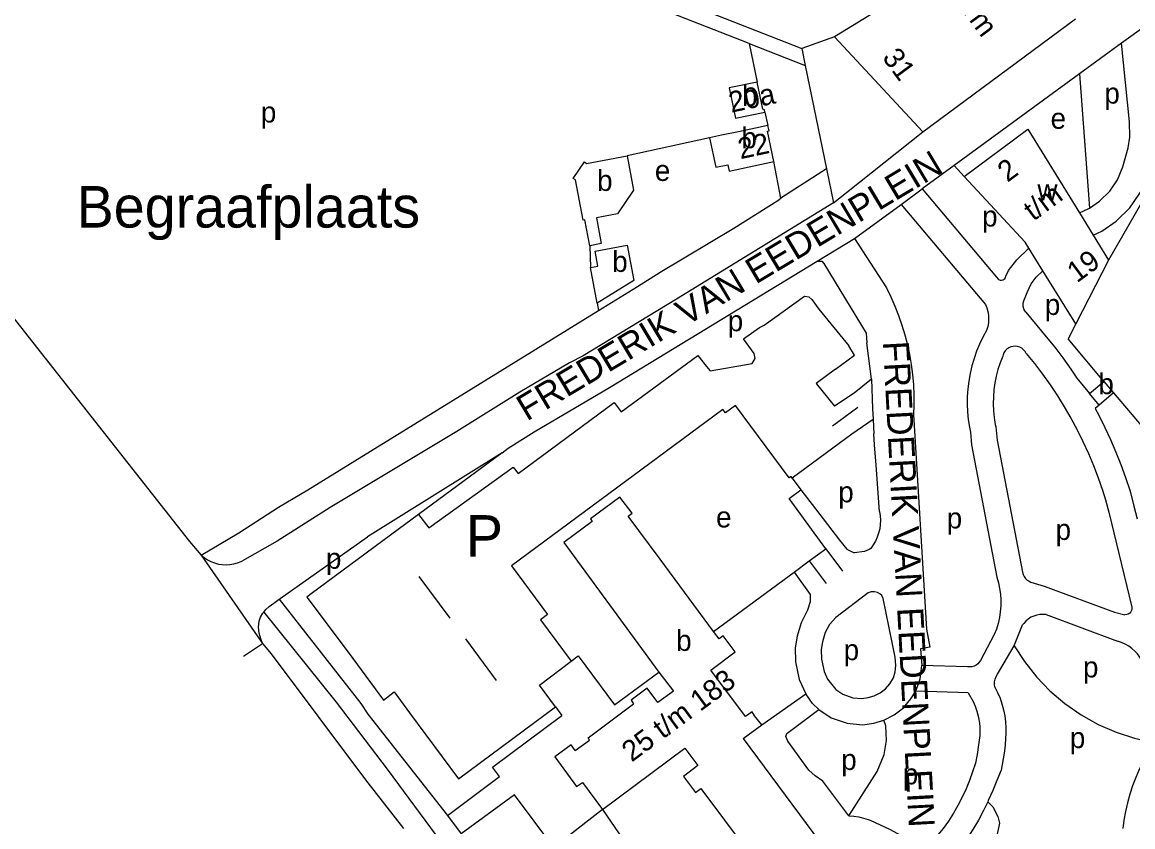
# Model space of a CAD drawing. Extents: x 160673 to 161924, y 382258 to 384145.
# Drawn here: x 161124.9 to 161338.3, y 382598.9 to 382753.6 of the extents above; entities that cross this region are included whole.
import ezdxf

# ---------------------------------------------------------------- set-up
doc = ezdxf.new("R2010")
doc.units = 0
for name, color, linetype in [('BLT_Basislijn', 7, 'Continuous'), ('BLT_Bebouwing', 7, 'Continuous'), ('BLT_Centroide', 7, 'Continuous'), ('BLT_Huisnummer', 7, 'Continuous'), ('BLT_Huisnummer_reeks', 7, 'Continuous'), ('BLT_Straatnaam', 7, 'Continuous'), ('BLT_Tekst_parkeren', 7, 'Continuous'), ('BLT_Terrein_beschrifting', 7, 'Continuous'), ('BLT_Vlakafsluiter', 7, 'Continuous')]:
    doc.layers.add(name, color=color, linetype=linetype)

msp = doc.modelspace()

# ---------------------------------------------------------------- linework, layer by layer
at = {"layer": 'BLT_Basislijn'}
for p, q in [((161241.08, 382761.73), (161274.7, 382748.51)), ((161340.87, 382752.93), (161336.18, 382749.53)), ((161281.02, 382750.73), (161274.7, 382748.51)), ((161264.59, 382749.49), (161275.37, 382745.23)), ((161264.59, 382749.49), (161266.12, 382742.07)), ((161274.7, 382748.51), (161275.37, 382745.23)), ((161336.18, 382749.53), (161328.1, 382743.62)), ((161275.37, 382745.23), (161279.47, 382725.35)), ((161328.1, 382743.62), (161304.01, 382726)), ((161328.1, 382743.62), (161330.02, 382717.84)), ((161267.63, 382736.28), (161268.2, 382733.71)), ((161280.81, 382718.85), (161297.98, 382732.49)), ((161256.99, 382731.34), (161241.14, 382727.85)), ((161279.47, 382725.35), (161270.68, 382719.76)), ((161279.47, 382725.35), (161280.81, 382718.85)), ((161304.01, 382726), (161297.87, 382721.51)), ((161305.94, 382723.92), (161304.01, 382726)), ((161293.82, 382718.55), (161297.87, 382721.51)), ((161297.87, 382721.51), (161312.13, 382704.55)), ((161284.87, 382711.99), (161293.82, 382718.55)), ((161293.82, 382718.55), (161310, 382699.31)), ((161233.95, 382710.58), (161234.1, 382706.39)), ((161284.87, 382711.99), (161290.98, 382702.49)), ((161235.4, 382699.57), (161235.67, 382698.14)), ((161317.78, 382697.79), (161321.68, 382693.1)), ((161327.37, 382695.56), (161325.91, 382692.7)), ((161288.12, 382684.92), (161287.24, 382691.92)), ((161239.99, 382678.66), (161254.76, 382689.48)), ((161254.76, 382689.48), (161256.41, 382687.35)), ((161288.12, 382684.92), (161284.76, 382682.23)), ((161334.64, 382682.31), (161349.57, 382664.54)), ((161220.2, 382666.8), (161238.64, 382680.42)), ((161238.64, 382680.42), (161239.99, 382678.66)), ((161284.76, 382682.23), (161281.01, 382679.73)), ((161285.48, 382679.49), (161280.64, 382675.91)), ((161288.31, 382679.31), (161288.41, 382677.19)), ((161288.41, 382677.19), (161288.54, 382674.41)), ((161288.7, 382672.32), (161288.54, 382674.41)), ((161307.11, 382674.73), (161307.36, 382672.3)), ((161312, 382675.78), (161312.28, 382673.24)), ((161288.99, 382668.39), (161288.7, 382672.32)), ((161307.36, 382672.3), (161312.21, 382646.9)), ((161312.28, 382673.24), (161317.12, 382647.84)), ((161217.12, 382670.76), (161191.22, 382654.63)), ((161217.12, 382670.76), (161201.06, 382658.93)), ((161219.24, 382668.04), (161220.2, 382666.8)), ((161289.66, 382659.47), (161288.99, 382668.39)), ((161274.52, 382663.68), (161277.37, 382660)), ((161333.07, 382661.71), (161333.7, 382659.34)), ((161201.06, 382658.93), (161197.14, 382656.04)), ((161277.37, 382660), (161281.95, 382654)), ((161333.7, 382659.34), (161338.16, 382641.1)), ((161197.14, 382656.04), (161180.42, 382643.66)), ((161276.15, 382649.99), (161279.31, 382652.33)), ((161279.31, 382652.33), (161282.53, 382648.04)), ((161273.27, 382647.86), (161276.15, 382649.99)), ((161276.15, 382649.99), (161279.38, 382645.68)), ((161201.1, 382646.99), (161207.09, 382638.99)), ((161257.75, 382636.43), (161272.26, 382647.11)), ((161272.26, 382647.11), (161273.27, 382647.86)), ((161273.27, 382647.86), (161276.29, 382643.52)), ((161318.72, 382645.93), (161321.29, 382645.13)), ((161321.29, 382645.13), (161334.79, 382640.11)), ((161174.29, 382642.61), (161177.04, 382639.09)), ((161180.42, 382643.66), (161179.59, 382643.05)), ((161179.59, 382643.05), (161181.97, 382639.86)), ((161181.97, 382639.86), (161188.39, 382631.25)), ((161321.67, 382639.66), (161335.38, 382634.55)), ((161334.79, 382640.11), (161336.78, 382639.64)), ((161311.65, 382635.72), (161309.04, 382630.87)), ((161210.05, 382634.99), (161216, 382626.97)), ((161196.35, 382624.79), (161199.32, 382620.77)), ((161267, 382618.5), (161275.46, 382624.41)), ((161227.37, 382621.92), (161228.61, 382620.29)), ((161236.4, 382602.22), (161253.19, 382577.89)), ((161206.62, 382601.03), (161209.25, 382597.52))]:
    msp.add_line(p, q, dxfattribs=at)
for points in [[(161264.59, 382749.49), (161240.01, 382759.16)], [(161330.02, 382717.84), (161331.95, 382719.17), (161333.93, 382721.1), (161335.4, 382723.26), (161336.44, 382725.77), (161337.44, 382729.44), (161337.75, 382731.44), (161337.69, 382734.41), (161336.18, 382749.53)], [(161089.04, 382734.3), (161117.34, 382704.03), (161157.04, 382653.72), (161159.28, 382651.11)], [(161243.14, 382702.75), (161247.49, 382705.48), (161261.66, 382713.99), (161270.08, 382719.3), (161270.68, 382719.76), (161269.34, 382726.81)], [(161330.72, 382712.61), (161332.41, 382713.42), (161335.14, 382715.3), (161337.79, 382717.87), (161341.47, 382723.33)], [(161342.72, 382723.52), (161333.65, 382707.84)], [(161280.81, 382718.85), (161250.66, 382700.31), (161232.71, 382689.43), (161230.07, 382688.09), (161220.51, 382682.44), (161208.42, 382674.86), (161184.09, 382660.27), (161173.9, 382653.82), (161167.22, 382650)], [(161328.08, 382716.9), (161329.91, 382717.76), (161330.02, 382717.84)], [(161312.13, 382704.55), (161312.52, 382704.09), (161312.82, 382703.96), (161313.12, 382703.97), (161313.42, 382704.04), (161313.67, 382704.17), (161313.84, 382704.45), (161313.96, 382704.74), (161314.47, 382705.85), (161316.07, 382707.9), (161318.38, 382710.11)], [(161217.12, 382670.76), (161218.29, 382671.69), (161223.29, 382674.81), (161237.75, 382683.36), (161277.69, 382707.63)], [(161277.69, 382707.63), (161278.58, 382707.63), (161278.96, 382707.15), (161287.09, 382693.76), (161287.24, 382691.92)], [(161317.78, 382697.79), (161317.45, 382698.26), (161317.26, 382698.88), (161317.26, 382699.52), (161317.42, 382700.01), (161318.02, 382701.6), (161318.77, 382703.24), (161319.79, 382704.54), (161321.07, 382705.76)], [(161235.67, 382698.14), (161243.14, 382702.75)], [(161290.98, 382702.49), (161291.83, 382700.74), (161292.62, 382698.96), (161293.33, 382697.15), (161293.97, 382695.31), (161294.53, 382693.45), (161295.02, 382691.56), (161295.43, 382689.66), (161295.75, 382687.74), (161296, 382685.81), (161296.17, 382683.87), (161296.26, 382681.92), (161296.27, 382679.98), (161296.21, 382678.14)], [(161265.57, 382689.88), (161263.51, 382692.68), (161266.59, 382694.87), (161267.46, 382695.31), (161275.2, 382700.9), (161276.09, 382700.77), (161276.67, 382700.23), (161277.96, 382698.39), (161283.74, 382691.33)], [(161159.28, 382651.11), (161166.52, 382655.39), (161174.14, 382660.35), (161179.8, 382663.65), (161235.67, 382698.14)], [(161310, 382699.31), (161310.27, 382698.64), (161310.46, 382697.93), (161310.58, 382697.22), (161310.61, 382696.49), (161310.57, 382695.76), (161310.45, 382695.05), (161310.22, 382694.29)], [(161310.22, 382694.29), (161309.51, 382692.99), (161308.88, 382691.66), (161308.31, 382690.29), (161307.82, 382688.89), (161307.4, 382687.47), (161307.07, 382686.03), (161306.81, 382684.57), (161306.62, 382683.1), (161306.52, 382681.62), (161306.5, 382680.14), (161306.56, 382678.66), (161306.7, 382677.18), (161306.92, 382675.72), (161307.11, 382674.73)], [(161321.68, 382693.1), (161323.32, 382691.08), (161324.9, 382689.01), (161326.42, 382686.89), (161327.59, 382685.14), (161330.03, 382682.19)], [(161281.2, 382686.86), (161284.85, 382689.54), (161283.74, 382691.33)], [(161317.85, 382689.89), (161317.63, 382690.27), (161317.34, 382690.6), (161316.99, 382690.87), (161316.61, 382691.07), (161316.19, 382691.2), (161315.75, 382691.26), (161315.32, 382691.23), (161314.89, 382691.13), (161314.49, 382690.95), (161314.13, 382690.7), (161313.82, 382690.39), (161313.57, 382690.02), (161313.4, 382689.62), (161313.32, 382689.34)], [(161332.79, 382684.5), (161325.91, 382692.7)], [(161256.41, 382687.35), (161257.08, 382686.52), (161265.2, 382687.96), (161265.72, 382688.91), (161265.57, 382689.88)], [(161313.32, 382689.34), (161312.83, 382688.09), (161312.41, 382686.82), (161312.07, 382685.52), (161311.81, 382684.21), (161311.63, 382682.88), (161311.53, 382681.55), (161311.5, 382680.21), (161311.56, 382678.87), (161311.7, 382677.54), (161311.91, 382676.22), (161312, 382675.78)], [(161317.85, 382689.89), (161319.44, 382687.93), (161320.97, 382685.92), (161322.43, 382683.86), (161323.83, 382681.76), (161325.16, 382679.61), (161326.42, 382677.43), (161327.62, 382675.2), (161328.74, 382672.94), (161329.79, 382670.64), (161330.76, 382668.32), (161331.66, 382665.96), (161332.49, 382663.57), (161333.07, 382661.71)], [(161281.2, 382686.86), (161277.46, 382684.13), (161281.01, 382679.73)], [(161259.53, 382679.08), (161218.92, 382649.05), (161225.83, 382639.7), (161224.47, 382638.69)], [(161272.86, 382665.91), (161272.65, 382666.2), (161272.31, 382665.96), (161261.96, 382679.88), (161260.07, 382678.46), (161259.53, 382679.08)], [(161296.21, 382678.14), (161298.66, 382636.89), (161299.3, 382633.42), (161297.53, 382633.1), (161297.77, 382629.91)], [(161331.89, 382679.95), (161331.1, 382679.28), (161331.8, 382677.99), (161332.97, 382675.67), (161334.07, 382673.31), (161335.1, 382670.92), (161336.05, 382668.5), (161336.93, 382666.05), (161337.74, 382663.57), (161337.87, 382663.14)], [(161288.41, 382677.19), (161284.34, 382674.37), (161272.86, 382665.91)], [(161201.06, 382658.93), (161203.05, 382656.34), (161219.24, 382668.04)], [(161279.31, 382652.33), (161272.31, 382661.98), (161274.52, 382663.68)], [(161337.87, 382663.14), (161338.55, 382660.53), (161339.15, 382658.1)], [(161289.66, 382659.47), (161289.8, 382658.65), (161289.84, 382657.82), (161289.8, 382656.98), (161289.68, 382656.15), (161289.48, 382655.34), (161289.21, 382654.55), (161288.86, 382653.79), (161288.44, 382653.07), (161287.95, 382652.39), (161287.68, 382652.2), (161286.79, 382651.8), (161284.77, 382651.56)], [(161174.46, 382642.74), (161191.22, 382654.63)], [(161281.95, 382654), (161283.36, 382652.28), (161284.77, 382651.56)], [(161159.28, 382651.11), (161159.85, 382650.63), (161160.48, 382650.22), (161161.15, 382649.87), (161161.84, 382649.6), (161162.57, 382649.4), (161163.31, 382649.29), (161164.06, 382649.25), (161164.81, 382649.29), (161165.55, 382649.41), (161166.27, 382649.61), (161166.97, 382649.88), (161167.22, 382650)], [(161312.21, 382646.9), (161312.51, 382645.81), (161312.74, 382644.71), (161312.89, 382643.59), (161312.96, 382642.46), (161312.95, 382641.33), (161312.86, 382640.2), (161312.68, 382639.09), (161312.44, 382637.99), (161312.11, 382636.9), (161311.71, 382635.85), (161311.65, 382635.72)], [(161317.12, 382647.84), (161317.24, 382647.4), (161317.44, 382647), (161317.71, 382646.63), (161318.04, 382646.32), (161318.42, 382646.07), (161318.72, 382645.93)], [(161290.34, 382642.78), (161290.1, 382643.33), (161289.73, 382643.69), (161289.27, 382643.93), (161288.71, 382644.06), (161288.07, 382644.02), (161287.46, 382643.83)], [(161171.3, 382640.12), (161171.7, 382640.65), (161172.35, 382641.22), (161173.25, 382641.88), (161174.29, 382642.61)], [(161174.29, 382642.61), (161174.46, 382642.74)], [(161276.29, 382643.52), (161276.33, 382642.1), (161275.79, 382640.51), (161274.57, 382638.11), (161273.8, 382635.53), (161273.46, 382633.29), (161273.49, 382630.56), (161274.21, 382627.18), (161275.46, 382624.41)], [(161287.46, 382643.83), (161281.26, 382639.09), (161280.02, 382637.78), (161279.23, 382636.24), (161278.69, 382634.43), (161278.46, 382632.94), (161278.48, 382631.12), (161278.99, 382628.75), (161279.67, 382627.24)], [(161288.63, 382624.06), (161289.8, 382624.64), (161290.77, 382625.39), (161291.63, 382626.39), (161292.32, 382627.54), (161292.66, 382628.65), (161292.77, 382629.88), (161292.67, 382631.46), (161290.34, 382642.78)], [(161171.08, 382634.13), (161170.8, 382634.85), (161170.42, 382636.07), (161170.28, 382637.25), (161170.42, 382638.38), (161170.7, 382639.18), (161171.13, 382639.93), (161171.3, 382640.12)], [(161171.3, 382640.12), (161185.2, 382622.82), (161194.99, 382609.96), (161244.3, 382543.23)], [(161321.67, 382639.66), (161321.07, 382639.71), (161320.46, 382639.69), (161319.87, 382639.58), (161319.29, 382639.4), (161318.74, 382639.15), (161318.24, 382638.82), (161317.77, 382638.43), (161317.37, 382637.98), (161317.15, 382637.68)], [(161338.16, 382641.1), (161338.17, 382640.78), (161338.1, 382640.47), (161337.95, 382640.19), (161337.74, 382639.95), (161337.47, 382639.77), (161337.17, 382639.67), (161336.78, 382639.64)], [(161177.04, 382639.09), (161189.97, 382622.56), (161191.33, 382620.5), (161206.62, 382601.03)], [(161315.5, 382633.69), (161315.58, 382633.88), (161317.15, 382637.68)], [(161171.08, 382634.13), (161172.74, 382632.12), (161190.85, 382607.88), (161198.13, 382598.56)], [(161312.31, 382628.25), (161315.5, 382633.69)], [(161315.5, 382633.69), (161317.49, 382630.63), (161319.8, 382627.73), (161322.4, 382625.03), (161325.28, 382622.58), (161328.39, 382620.41), (161331.69, 382618.57), (161335.12, 382617.06), (161338.65, 382615.9), (161341.8, 382615.19)], [(161340.81, 382628.66), (161340.65, 382629.41), (161340.41, 382630.13), (161340.09, 382630.83), (161339.71, 382631.49), (161339.25, 382632.1), (161338.74, 382632.67), (161338.17, 382633.17), (161337.55, 382633.62), (161336.88, 382633.99), (161336.18, 382634.3), (161335.38, 382634.55)], [(161188.39, 382631.25), (161194.34, 382623.25), (161196.35, 382624.79)], [(161230.4, 382630.74), (161231.73, 382631.77), (161238.71, 382622.3), (161247.26, 382628.61)], [(161227.37, 382621.92), (161224.31, 382626.13), (161230.4, 382630.74)], [(161296.6, 382624.95), (161297.48, 382627.3), (161297.77, 382629.91)], [(161309.04, 382630.87), (161308.82, 382630.51), (161308.54, 382630.2), (161308.2, 382629.94), (161307.83, 382629.76), (161307.42, 382629.64), (161307, 382629.61), (161306.58, 382629.65), (161297.77, 382629.91)], [(161279.67, 382627.24), (161281.23, 382625.29), (161282.6, 382624.36), (161284.49, 382623.7), (161286.26, 382623.53), (161287.47, 382623.71), (161288.63, 382624.06)], [(161311.82, 382625.73), (161311.76, 382626.25), (161311.78, 382626.77), (161311.88, 382627.28), (161312.05, 382627.78), (161312.31, 382628.25)], [(161290.48, 382619.39), (161292.48, 382620.38), (161294.24, 382621.76), (161295.69, 382623.45), (161296.6, 382624.95)], [(161306.69, 382624.65), (161296.6, 382624.95)], [(161306.69, 382624.65), (161307.64, 382622.94), (161308.05, 382622.04), (161308.38, 382621.11), (161308.64, 382620.16), (161308.82, 382619.19), (161308.92, 382618.21), (161308.94, 382617.22), (161308.9, 382616.42)], [(161311.82, 382625.73), (161312.35, 382624.68), (161312.81, 382623.6), (161313.19, 382622.49), (161313.49, 382621.36), (161313.72, 382620.21), (161313.87, 382619.05), (161313.94, 382617.88), (161313.93, 382616.71), (161313.88, 382615.99)], [(161278.01, 382621.44), (161276.8, 382622.56), (161275.46, 382624.41)], [(161199.32, 382620.77), (161208.7, 382608.11), (161227.37, 382621.92)], [(161283.77, 382600.96), (161278.77, 382607.66), (161277.26, 382608.66), (161276.06, 382609.76), (161272.03, 382615.34), (161271.63, 382616.26), (161271.85, 382616.84), (161278.01, 382621.44)], [(161278.01, 382621.44), (161280.33, 382619.85), (161283.41, 382618.78), (161286.38, 382618.49), (161288.56, 382618.81), (161290.48, 382619.39)], [(161206.62, 382601.03), (161216.59, 382608.56), (161215.25, 382610.34), (161228.61, 382620.29)], [(161283.77, 382600.96), (161289.17, 382609.52), (161290.57, 382612.79), (161291.02, 382615.49), (161290.89, 382618.28), (161290.48, 382619.39)], [(161308.9, 382616.42), (161308.69, 382614.61), (161308.41, 382612.8), (161308.07, 382611.12)], [(161313.88, 382615.99), (161313.78, 382614.52), (161313.59, 382613.05), (161313, 382609.78)], [(161341.17, 382612.89), (161340.34, 382611.41), (161339.58, 382609.89), (161338.9, 382608.33), (161338.29, 382606.74), (161337.75, 382605.13), (161337.29, 382603.49), (161336.91, 382601.84), (161336.61, 382600.17), (161336.39, 382598.54)], [(161308.07, 382611.12), (161307.55, 382609.44), (161306.95, 382607.78), (161306.28, 382606.15), (161305.54, 382604.55), (161304.72, 382602.99), (161303.84, 382601.47), (161302.88, 382599.98), (161301.86, 382598.55), (161300.89, 382597.3)], [(161313, 382609.78), (161312.18, 382607.78), (161311.41, 382605.82), (161310.56, 382603.9), (161310.44, 382603.65)], [(161236.4, 382602.22), (161227.08, 382594.92), (161219.48, 382605.03), (161209.25, 382597.52)], [(161310.44, 382603.65), (161309.64, 382602), (161308.65, 382600.15), (161307.59, 382598.33), (161306.46, 382596.56), (161305.26, 382594.83), (161304, 382593.15), (161302.68, 382591.51), (161301.84, 382590.54)], [(161310.44, 382603.65), (161311.44, 382602.71), (161312.41, 382600.84), (161312.73, 382599.54), (161311.65, 382594.46), (161310.07, 382589.99), (161315.63, 382585.92), (161311.89, 382574.81)], [(161283.77, 382600.96), (161284.72, 382600.91), (161285.66, 382600.77), (161286.59, 382600.56), (161287.49, 382600.27), (161287.86, 382600.13)], [(161287.86, 382600.13), (161291.54, 382598.43), (161295.93, 382596.02)]]:
    msp.add_lwpolyline(points, dxfattribs=at)
at = {"layer": 'BLT_Bebouwing'}
for p, q in [((161261.99, 382735.09), (161267.63, 382736.28)), ((161268.2, 382733.71), (161262.53, 382732.51)), ((161262.53, 382732.51), (161259.29, 382731.83)), ((161330.03, 382682.19), (161332.79, 382684.5)), ((161332.79, 382684.5), (161334.64, 382682.31)), ((161334.64, 382682.31), (161331.89, 382679.95)), ((161331.89, 382679.95), (161330.03, 382682.19)), ((161272.86, 382665.91), (161274.52, 382663.68)), ((161257.75, 382636.43), (161247.48, 382650.32)), ((161224.47, 382638.69), (161230.4, 382630.74)), ((161258.82, 382634.99), (161257.75, 382636.43)), ((161247.26, 382628.61), (161250.05, 382624.93)), ((161233.64, 382615.98), (161242.39, 382622.51)), ((161263.44, 382615.85), (161267, 382618.5)), ((161236.4, 382602.22), (161252.24, 382614.01)), ((161263.44, 382615.85), (161279.71, 382593.96)), ((161255.31, 382606.21), (161268.42, 382588.74))]:
    msp.add_line(p, q, dxfattribs=at)
for points in [[(161325.51, 382778.03), (161281.02, 382750.73)], [(161297.98, 382732.49), (161327.31, 382754.21)], [(161281.02, 382750.73), (161297.98, 382732.49)], [(161266.12, 382742.07), (161260.75, 382740.94), (161261.99, 382735.09)], [(161267.63, 382736.28), (161267.53, 382736.75), (161267.23, 382736.85), (161266.12, 382742.07)], [(161269.34, 382726.81), (161268.11, 382732.62), (161268.42, 382732.69), (161268.2, 382733.71)], [(161259.29, 382731.83), (161256.99, 382731.34)], [(161305.94, 382723.92), (161318.17, 382733), (161328.08, 382716.9)], [(161256.99, 382731.34), (161258.18, 382725.69), (161260.48, 382726.17)], [(161233.95, 382710.58), (161233.01, 382715.55), (161232.71, 382715.5), (161231.23, 382723.26), (161230.79, 382723.55), (161232.92, 382726.72), (161233.36, 382726.42), (161241.14, 382727.85)], [(161241.14, 382727.85), (161242.39, 382721.27), (161239.31, 382716.73), (161235.26, 382715.95), (161236.15, 382711), (161233.95, 382710.58)], [(161260.48, 382726.17), (161260.74, 382724.96), (161269.34, 382726.81)], [(161318.38, 382710.11), (161317.66, 382711.28), (161305.94, 382723.92)], [(161328.08, 382716.9), (161330.72, 382712.61)], [(161330.72, 382712.61), (161333.65, 382707.84)], [(161234.1, 382706.39), (161235.54, 382706.66), (161235, 382709.53), (161241.17, 382710.69), (161242.44, 382703.9), (161235.4, 382699.57)], [(161321.07, 382705.76), (161318.38, 382710.11)], [(161235.4, 382699.57), (161234.1, 382706.39)], [(161327.37, 382695.56), (161321.07, 382705.76)], [(161333.65, 382707.84), (161327.37, 382695.56)], [(161247.48, 382650.32), (161241.35, 382658.61), (161242.08, 382659.15), (161239.77, 382662.27), (161234.08, 382658.07)], [(161234.08, 382658.07), (161234.45, 382657.55), (161229, 382653.51), (161247.26, 382628.61)], [(161267, 382618.5), (161265.62, 382620.2), (161265.15, 382620.99), (161263.86, 382620.06), (161257.25, 382628.98), (161261.93, 382632.49), (161259.61, 382635.58), (161258.82, 382634.99)], [(161250.05, 382624.93), (161247.07, 382622.74), (161244.99, 382625.53), (161241.9, 382623.19), (161242.39, 382622.51)], [(161230.36, 382614.62), (161227.25, 382612.3), (161231.42, 382606.59)], [(161231.18, 382613.53), (161230.36, 382614.62)], [(161231.18, 382613.53), (161233.94, 382615.56), (161233.64, 382615.98)], [(161252.24, 382614.01), (161254.74, 382610.65), (161251.96, 382608.56), (161254.29, 382605.46), (161255.31, 382606.21)], [(161231.42, 382606.59), (161232.54, 382607.42), (161236.4, 382602.22)]]:
    msp.add_lwpolyline(points, dxfattribs=at)
at = {"layer": 'BLT_Vlakafsluiter'}
for p, q in [((161277.69, 382707.63), (161284.87, 382711.99)), ((161288.12, 382684.92), (161288.31, 382679.31)), ((161159.28, 382651.11), (161171.08, 382634.13)), ((161167.41, 382631.69), (161171.08, 382634.13))]:
    msp.add_line(p, q, dxfattribs=at)

# ---------------------------------------------------------------- texts
at = {"layer": 'BLT_Centroide'}
for s, p in [('b', (161263.24, 382737.46)), ('p', (161332.87, 382737.92)), ('p', (161170.74, 382734.28)), ('e', (161322.53, 382733.08)), ('b', (161263.1, 382729.34)), ('b', (161235.37, 382721.13)), ('e', (161246.47, 382723.05)), ('w', (161320, 382719.34)), ('p', (161309.37, 382714.28)), ('b', (161238.27, 382705.56)), ('p', (161321.42, 382697.28)), ('p', (161260.48, 382694.15)), ('b', (161331.72, 382682.05)), ('p', (161281.72, 382661.26)), ('e', (161258.23, 382656.43)), ('p', (161302.57, 382656.23)), ('p', (161323.49, 382654.03)), ('p', (161183.25, 382648.48)), ('b', (161250.56, 382632.69)), ('p', (161282.76, 382630.9)), ('p', (161328.76, 382627.59)), ('p', (161326.23, 382614)), ('p', (161282.29, 382609.8)), ('p', (161294.13, 382607.03))]:
    msp.add_text(s, height=4, dxfattribs=at).set_placement(p)
at = {"layer": 'BLT_Huisnummer'}
for s, rotation, p in [('20a', 11.9214, (161261.14, 382736.16)), ('22', 12.1402, (161262.92, 382727.22))]:
    msp.add_text(s, height=4, rotation=rotation, dxfattribs=at).set_placement(p)
at = {"layer": 'BLT_Huisnummer_reeks'}
for s, rotation, p in [('t/m', 306.477, (161304.99, 382756.4)), ('31', 306.477, (161290.05, 382746.74)), ('2', 36.4844, (161314.24, 382722.68)), ('t/m', 36.4844, (161319.24, 382715.21)), ('19', 36.4844, (161327.59, 382703.34)), ('25 t/m 183', 36.4852, (161242.02, 382611.21))]:
    msp.add_text(s, height=4, rotation=rotation, dxfattribs=at).set_placement(p)
at = {"layer": 'BLT_Straatnaam'}
for rotation, p in [(30.9002, (161221.87, 382676.77)), (273.0687, (161290.29, 382692.14))]:
    msp.add_text('FREDERIK VAN EEDENPLEIN', height=5, rotation=rotation, dxfattribs=at).set_placement(p)
at = {"layer": 'BLT_Tekst_parkeren'}
msp.add_text('P', height=8, dxfattribs=at).set_placement((161210.15, 382650.79))
at = {"layer": 'BLT_Terrein_beschrifting'}
msp.add_text('Begraafplaats', height=8, dxfattribs=at).set_placement((161135.33, 382714.08))

doc.saveas('drawing.dxf')
